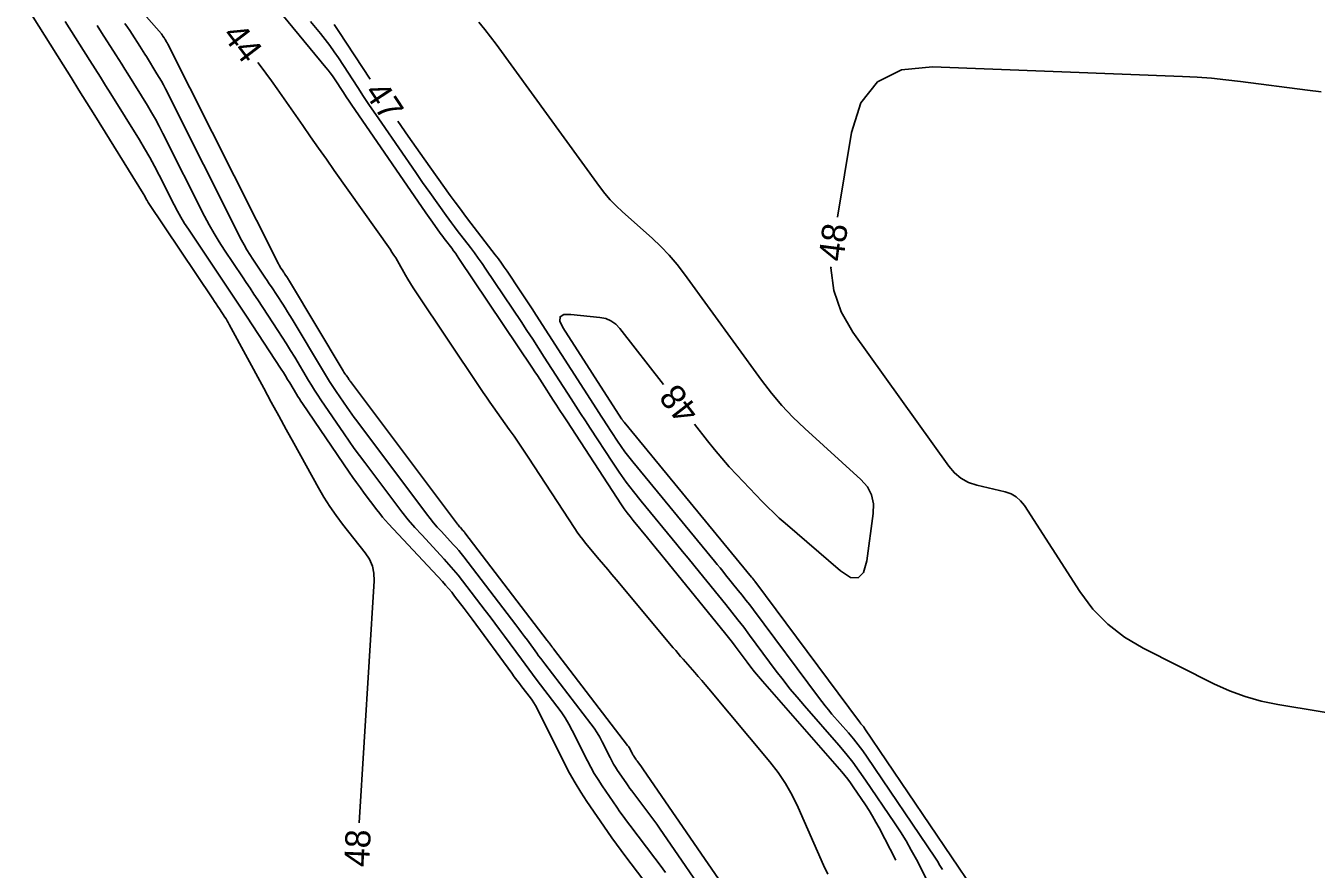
# Model space of a CAD drawing. Extents: x 2384780 to 2405861, y 547869 to 573706.
# Drawn here: x 2393535.8 to 2393638.5, y 552246.5 to 552313.7 of the extents above; entities that cross this region are included whole.
import ezdxf

# ---------------------------------------------------------------- set-up
doc = ezdxf.new("R2010")
doc.units = 0
doc.layers.add('Old_Level_60', color=7, linetype='Continuous')
doc.layers.add('Old_Level_61', color=7, linetype='Continuous')

msp = doc.modelspace()

# ---------------------------------------------------------------- linework, layer by layer
at = {"layer": 'Old_Level_60'}
for points in [[(2393535.75625, 552315.28525), (2393538.724, 552310.58075), (2393539.359, 552309.572), (2393539.99225, 552308.56225), (2393540.6235, 552307.55125), (2393541.253, 552306.539), (2393545.111, 552300.32275), (2393545.15325, 552300.253), (2393545.19375, 552300.1825), (2393545.23275, 552300.111), (2393545.27025, 552300.03875), (2393545.39, 552299.801), (2393545.41625, 552299.7505), (2393545.44425, 552299.701), (2393545.47375, 552299.65225), (2393545.50475, 552299.6045), (2393550.65275, 552291.92675), (2393550.78575, 552291.72775), (2393550.9185, 552291.52825), (2393551.05075, 552291.3285), (2393551.1825, 552291.12825), (2393551.61225, 552290.474), (2393551.70275, 552290.333), (2393551.79025, 552290.19), (2393551.87475, 552290.04525), (2393551.95625, 552289.89875), (2393554.71575, 552284.8055), (2393555.308, 552283.71475), (2393555.90225, 552282.625), (2393556.49875, 552281.5365), (2393557.09725, 552280.449), (2393559.06525, 552276.88125), (2393559.50175, 552276.1265), (2393559.96825, 552275.39175), (2393560.46475, 552274.67675), (2393560.99075, 552273.9815), (2393562.79775, 552271.6935), (2393563.13175, 552271.1865), (2393563.35925, 552270.64625), (2393563.48025, 552270.0725), (2393563.4945, 552269.46575), (2393562.2955, 552250.197)], [(2393545.368, 552314.394), (2393546.55425, 552313.02575), (2393546.58725, 552312.98625), (2393546.6185, 552312.9455), (2393546.64825, 552312.90375), (2393546.6765, 552312.86075), (2393546.76625, 552312.71875), (2393546.7855, 552312.68825), (2393546.80475, 552312.65775), (2393546.82375, 552312.627), (2393546.84275, 552312.5965), (2393546.96775, 552312.39525), (2393546.994, 552312.35175), (2393547.01925, 552312.30775), (2393547.0435, 552312.26325), (2393547.067, 552312.21825), (2393555.88575, 552294.71075), (2393555.93, 552294.62625), (2393555.97675, 552294.54325), (2393556.02625, 552294.46175), (2393556.078, 552294.3815), (2393556.25175, 552294.1225), (2393556.289, 552294.067), (2393556.326, 552294.01125), (2393556.36275, 552293.9555), (2393556.3995, 552293.89975), (2393556.59525, 552293.602), (2393556.63675, 552293.538), (2393556.67775, 552293.4735), (2393556.71775, 552293.4085), (2393556.7575, 552293.34325), (2393561.0455, 552286.18475), (2393561.0975, 552286.0995), (2393561.15075, 552286.01475), (2393561.20525, 552285.931), (2393561.26125, 552285.848), (2393561.44525, 552285.578), (2393561.48525, 552285.52025), (2393561.5255, 552285.46325), (2393561.56675, 552285.4065), (2393561.60825, 552285.35025), (2393570.13275, 552273.99225), (2393570.1885, 552273.91975), (2393570.24625, 552273.849), (2393570.306, 552273.77975), (2393570.36725, 552273.712), (2393570.57125, 552273.49325), (2393570.61425, 552273.446), (2393570.65625, 552273.3975), (2393570.697, 552273.34825), (2393570.7365, 552273.29775), (2393577.284, 552264.733), (2393577.3345, 552264.66675), (2393577.3845, 552264.60025), (2393577.434, 552264.53375), (2393577.48325, 552264.46675), (2393577.64375, 552264.24775), (2393577.67825, 552264.201), (2393577.713, 552264.15425), (2393577.748, 552264.10775), (2393577.78325, 552264.0615), (2393583.689, 552256.36825), (2393583.74725, 552256.2885), (2393583.80175, 552256.206), (2393583.852, 552256.121), (2393583.89825, 552256.03375), (2393584.04325, 552255.744), (2393584.07525, 552255.68275), (2393584.1095, 552255.6225), (2393584.14575, 552255.56325), (2393584.18375, 552255.5055), (2393584.34425, 552255.27175), (2393584.37875, 552255.22175), (2393584.41425, 552255.17225), (2393584.45, 552255.12325), (2393584.4865, 552255.07475), (2393584.748, 552254.7305), (2393584.80375, 552254.6565), (2393584.85825, 552254.58175), (2393584.91225, 552254.50625), (2393584.965, 552254.43025), (2393598.114, 552235.277)], [(2393538.89525, 552314.03075), (2393540.85725, 552310.92075), (2393541.277, 552310.25375), (2393541.69575, 552309.58625), (2393542.113, 552308.918), (2393542.529, 552308.24875), (2393544.80175, 552304.587), (2393545.2195, 552303.89675), (2393545.62175, 552303.19775), (2393546.00825, 552302.49), (2393546.37925, 552301.7735), (2393547.5655, 552299.41875), (2393547.82725, 552298.9185), (2393548.104, 552298.42725), (2393548.396, 552297.9445), (2393548.70325, 552297.47075), (2393551.20075, 552293.746), (2393551.735, 552292.947), (2393552.26725, 552292.147), (2393552.79775, 552291.3455), (2393553.32625, 552290.543), (2393556.09825, 552286.32225), (2393556.272, 552286.05475), (2393556.44275, 552285.78575), (2393556.61075, 552285.51475), (2393556.776, 552285.24225), (2393557.31125, 552284.34875), (2393557.42725, 552284.15825), (2393557.546, 552283.9695), (2393557.66775, 552283.7825), (2393557.79225, 552283.59725), (2393561.517, 552278.1385), (2393561.8095, 552277.71475), (2393562.107, 552277.2945), (2393562.409, 552276.8775), (2393562.71575, 552276.46375), (2393563.72575, 552275.11825), (2393563.94575, 552274.833), (2393564.17325, 552274.554), (2393564.408, 552274.281), (2393564.65, 552274.01425), (2393568.93225, 552269.41975), (2393569.18725, 552269.13925), (2393569.43525, 552268.853), (2393569.67625, 552268.56075), (2393569.91, 552268.2625), (2393570.66225, 552267.27825), (2393570.823, 552267.067), (2393570.9825, 552266.855), (2393571.141, 552266.642), (2393571.29825, 552266.42825), (2393574.4605, 552262.11175), (2393574.6615, 552261.83875), (2393574.86425, 552261.56675), (2393575.06875, 552261.296), (2393575.2745, 552261.02625), (2393575.94925, 552260.14725), (2393576.089, 552259.956), (2393576.21925, 552259.7585), (2393576.33975, 552259.55525), (2393576.451, 552259.34575), (2393578.657, 552254.93625), (2393579.0665, 552254.15175), (2393579.50225, 552253.3825), (2393579.964, 552252.62875), (2393580.452, 552251.8905), (2393582.08875, 552249.50375), (2393582.4425, 552248.9945), (2393582.8025, 552248.48975), (2393583.1685, 552247.98925), (2393583.54075, 552247.49325), (2393586.75525, 552243.264)], [(2393541.44375, 552313.69), (2393541.797, 552313.15275), (2393542.91925, 552311.3735), (2393543.1595, 552310.992), (2393543.399, 552310.61025), (2393543.63775, 552310.228), (2393543.87575, 552309.84525), (2393545.439, 552307.326), (2393545.768, 552306.783), (2393546.0845, 552306.23275), (2393546.38875, 552305.67575), (2393546.68075, 552305.11175), (2393549.99975, 552298.52275), (2393550.3635, 552297.8275), (2393550.7485, 552297.14425), (2393551.1545, 552296.4735), (2393551.5815, 552295.81475), (2393553.0105, 552293.6835), (2393553.316, 552293.2265), (2393553.62075, 552292.76875), (2393553.92425, 552292.31025), (2393554.2265, 552291.851), (2393555.8355, 552289.401), (2393556.17775, 552288.87425), (2393556.51425, 552288.344), (2393556.84525, 552287.81025), (2393557.17075, 552287.27325), (2393558.2715, 552285.43575), (2393558.51025, 552285.044), (2393558.7545, 552284.6555), (2393559.00475, 552284.271), (2393559.2605, 552283.89), (2393561.11275, 552281.17575), (2393561.51275, 552280.5965), (2393561.91925, 552280.02175), (2393562.33225, 552279.45175), (2393562.75175, 552278.88625), (2393565.21825, 552275.59975), (2393565.71075, 552274.96175), (2393566.2195, 552274.33725), (2393566.74475, 552273.7265), (2393567.28625, 552273.12975), (2393569.0825, 552271.2025), (2393569.46225, 552270.785), (2393569.8315, 552270.35875), (2393570.19, 552269.9235), (2393570.53825, 552269.4795), (2393572.34425, 552267.117), (2393572.72975, 552266.61), (2393573.113, 552266.10075), (2393573.49325, 552265.58975), (2393573.87125, 552265.07675), (2393575.2295, 552263.22225), (2393575.52175, 552262.82575), (2393575.81625, 552262.431), (2393576.11275, 552262.03775), (2393576.4115, 552261.64625), (2393578.057, 552259.50275), (2393578.398, 552259.036), (2393578.7155, 552258.55475), (2393579.0095, 552258.05875), (2393579.28025, 552257.54825), (2393580.48525, 552255.14), (2393580.752, 552254.629), (2393581.03575, 552254.128), (2393581.3365, 552253.637), (2393581.6545, 552253.156), (2393582.82825, 552251.4445), (2393583.08175, 552251.07925), (2393583.34, 552250.71725), (2393583.6025, 552250.3585), (2393583.86925, 552250.003), (2393585.86375, 552247.379), (2393586.2875, 552246.81425), (2393586.7045, 552246.2445)], [(2393608.507, 552243.72925), (2393606.68625, 552247.2665), (2393606.285, 552248.018), (2393605.86225, 552248.7565), (2393605.4175, 552249.48225), (2393604.95125, 552250.195), (2393602.64825, 552253.60325), (2393602.144, 552254.32525), (2393601.618, 552255.0305), (2393601.07025, 552255.719), (2393600.50075, 552256.39075), (2393597.76375, 552259.519), (2393597.18425, 552260.195), (2393596.6185, 552260.882), (2393596.06625, 552261.58), (2393595.528, 552262.28925), (2393593.39625, 552265.157), (2393592.93625, 552265.769), (2393592.4695, 552266.37575), (2393591.99625, 552266.9775), (2393591.5165, 552267.574), (2393589.41425, 552270.15875), (2393588.9635, 552270.71225), (2393588.51175, 552271.26525), (2393588.05925, 552271.8175), (2393587.606, 552272.369), (2393584.76025, 552275.82725), (2393584.16075, 552276.576), (2393583.58275, 552277.34025), (2393583.02575, 552278.12), (2393582.48975, 552278.91525), (2393580.70825, 552281.6385), (2393580.327, 552282.22225), (2393579.94675, 552282.80675), (2393579.5675, 552283.392), (2393579.18925, 552283.97775), (2393577.05275, 552287.29325), (2393576.5935, 552288.0025), (2393576.131, 552288.71), (2393575.66575, 552289.4155), (2393575.19725, 552290.11875), (2393572.398, 552294.30175), (2393572.10075, 552294.73825), (2393571.7965, 552295.1695), (2393571.48525, 552295.59575), (2393571.16675, 552296.017), (2393570.11525, 552297.38475), (2393569.89125, 552297.67875), (2393569.66975, 552297.97475), (2393569.45075, 552298.27275), (2393569.2345, 552298.5725), (2393567.92275, 552300.40625), (2393567.6425, 552300.79975), (2393567.364, 552301.1945), (2393567.08725, 552301.59075), (2393566.8125, 552301.988), (2393564.1075, 552305.916), (2393563.62225, 552306.625), (2393563.14125, 552307.33675), (2393562.6645, 552308.0515), (2393562.19175, 552308.769), (2393560.654, 552311.11725), (2393560.318, 552311.6155), (2393559.9685, 552312.104), (2393559.60575, 552312.5825), (2393559.2295, 552313.05125), (2393558.4205, 552314.032)], [(2393563.1785, 552309.417), (2393560.68, 552313.233), (2393560.31725, 552313.771)], [(2393589.0055, 552281.95525), (2393590.0475, 552280.6195), (2393590.6075, 552279.9195), (2393591.18425, 552279.23425), (2393591.778, 552278.56375), (2393592.3885, 552277.9075), (2393594.41075, 552275.788), (2393594.84925, 552275.3395), (2393595.29875, 552274.902), (2393595.75875, 552274.476), (2393596.2295, 552274.06125), (2393600.643, 552270.26825), (2393601.436, 552269.74825), (2393602.04825, 552269.7065), (2393602.4795, 552270.14275), (2393602.72975, 552271.0575), (2393603.25225, 552274.82675), (2393603.27475, 552275.602), (2393603.11875, 552276.3125), (2393602.78375, 552276.95825), (2393602.26975, 552277.53925), (2393597.79275, 552281.612), (2393596.85825, 552282.507), (2393595.97275, 552283.446), (2393595.137, 552284.42925), (2393594.35025, 552285.45675), (2393588.22125, 552293.89975), (2393587.63225, 552294.667), (2393587.00475, 552295.39925), (2393586.3385, 552296.0965), (2393585.63375, 552296.75875), (2393583.268, 552298.86475), (2393582.7745, 552299.32825), (2393582.308, 552299.81625), (2393581.8685, 552300.32875), (2393581.456, 552300.8655), (2393573.2135, 552312.20925), (2393572.76775, 552312.8065), (2393572.30675, 552313.3915), (2393571.831, 552313.96425)], [(2393599.6225, 552246.10725), (2393599.29, 552246.838), (2393597.26625, 552251.43175), (2393596.80075, 552252.396), (2393596.27075, 552253.32075), (2393595.677, 552254.2055), (2393595.01875, 552255.0505), (2393590.1455, 552260.87575), (2393589.8695, 552261.20375), (2393589.5915, 552261.53), (2393589.3115, 552261.8545), (2393589.0295, 552262.17725), (2393588.10525, 552263.22925), (2393587.90775, 552263.45525), (2393587.71175, 552263.6825), (2393587.51725, 552263.911), (2393587.324, 552264.1405), (2393582.769, 552269.59), (2393582.436, 552269.98825), (2393582.1025, 552270.38625), (2393581.7685, 552270.784), (2393581.4345, 552271.18175), (2393580.3425, 552272.48), (2393580.11275, 552272.76125), (2393579.892, 552273.04925), (2393579.67975, 552273.34375), (2393579.4765, 552273.64475), (2393575.76525, 552279.31725), (2393575.3955, 552279.8765), (2393575.02075, 552280.432), (2393574.64075, 552280.984), (2393574.2555, 552281.5325), (2393572.98825, 552283.31825), (2393572.71825, 552283.70175), (2393572.4505, 552284.08725), (2393572.18575, 552284.4745), (2393571.9235, 552284.8635), (2393566.8235, 552292.4845), (2393566.607, 552292.8145), (2393566.3965, 552293.1485), (2393566.19225, 552293.486), (2393565.99375, 552293.8275), (2393565.356, 552294.94875), (2393565.2165, 552295.18725), (2393565.07125, 552295.422), (2393564.92025, 552295.65325), (2393564.7635, 552295.88075), (2393560.32675, 552302.15425), (2393559.6965, 552303.047), (2393559.06775, 552303.9405), (2393558.44025, 552304.83525), (2393557.81425, 552305.731), (2393555.77175, 552308.65875), (2393555.33075, 552309.2835), (2393554.88275, 552309.90325), (2393554.42775, 552310.518), (2393554.24375, 552310.761)], [(2393638.92125, 552308.424), (2393637.84025, 552308.553), (2393632.49125, 552309.24975), (2393631.344, 552309.38625), (2393630.1945, 552309.4965), (2393629.04275, 552309.58075), (2393627.88875, 552309.639), (2393607.97725, 552310.41975), (2393605.49975, 552310.1735), (2393603.599, 552309.21775), (2393602.27475, 552307.55225), (2393601.52725, 552305.1775), (2393600.3935, 552298.43725)], [(2393608.7565, 552246.47375), (2393608.5635, 552246.811), (2393608.3605, 552247.1425), (2393608.1475, 552247.46775), (2393602.774, 552255.42075), (2393602.42325, 552255.92275), (2393602.0575, 552256.41325), (2393601.6765, 552256.892), (2393601.2805, 552257.359), (2393599.96225, 552258.86575), (2393599.68325, 552259.19125), (2393599.41075, 552259.52225), (2393599.14475, 552259.8585), (2393598.8855, 552260.20025), (2393593.71425, 552267.15625), (2393593.418, 552267.5505), (2393593.1175, 552267.94125), (2393592.81275, 552268.32875), (2393592.50375, 552268.713), (2393591.48725, 552269.96275), (2393591.26925, 552270.23025), (2393591.051, 552270.4975), (2393590.83225, 552270.7645), (2393590.613, 552271.03125), (2393584.09825, 552278.9475), (2393583.78025, 552279.345), (2393583.47325, 552279.75075), (2393583.1775, 552280.1645), (2393582.893, 552280.58675), (2393581.982, 552281.9795), (2393581.787, 552282.278), (2393581.5925, 552282.577), (2393581.39875, 552282.87625), (2393581.20525, 552283.17575), (2393576.3945, 552290.64125), (2393576.08225, 552291.1235), (2393575.768, 552291.6045), (2393575.4515, 552292.08425), (2393575.13275, 552292.5625), (2393574.08875, 552294.12275), (2393573.8625, 552294.455), (2393573.63075, 552294.7835), (2393573.3935, 552295.10825), (2393573.151, 552295.42925), (2393571.19825, 552297.96925), (2393570.78225, 552298.51525), (2393570.37075, 552299.06475), (2393569.96425, 552299.618), (2393569.5625, 552300.1745), (2393567.476, 552303.09125), (2393567.15875, 552303.53675), (2393566.8435, 552303.984), (2393566.53025, 552304.4325), (2393566.21875, 552304.8825), (2393565.391, 552306.08475)], [(2393599.89275, 552294.47275), (2393599.88675, 552294.39175), (2393600.108, 552292.606), (2393600.69075, 552290.90375), (2393601.6355, 552289.285)], [(2393611.203, 552244.94925), (2393602.593, 552257.692), (2393602.55275, 552257.74975), (2393602.5105, 552257.80625), (2393602.4665, 552257.8615), (2393602.421, 552257.91525), (2393602.269, 552258.089), (2393602.237, 552258.1265), (2393602.2055, 552258.1645), (2393602.17475, 552258.20325), (2393602.145, 552258.24275), (2393593.82, 552269.44125), (2393593.7945, 552269.47525), (2393593.7685, 552269.509), (2393593.74225, 552269.5425), (2393593.7155, 552269.57575), (2393593.62775, 552269.6835), (2393593.609, 552269.70675), (2393593.59, 552269.72975), (2393593.57125, 552269.75275), (2393593.55225, 552269.776), (2393583.404, 552282.10725), (2393583.383, 552282.1335), (2393583.36275, 552282.16025), (2393583.34325, 552282.1875), (2393583.3245, 552282.2155), (2393583.26425, 552282.3075), (2393583.2515, 552282.32725), (2393583.2385, 552282.347), (2393583.22575, 552282.36675), (2393583.213, 552282.3865), (2393578.5335, 552289.6485), (2393578.28625, 552290.1595), (2393578.3105, 552290.50375), (2393578.6065, 552290.681), (2393579.174, 552290.6915), (2393581.47175, 552290.453), (2393581.94075, 552290.3595), (2393582.36275, 552290.18125), (2393582.7375, 552289.91825), (2393583.0655, 552289.57025), (2393586.54525, 552285.10925)], [(2393601.6355, 552289.285), (2393609.26275, 552278.59775), (2393609.71425, 552278.066), (2393610.236, 552277.6385), (2393610.828, 552277.31475), (2393611.49, 552277.09525), (2393613.7675, 552276.54775), (2393614.2285, 552276.39225), (2393614.63575, 552276.16075), (2393614.989, 552275.85325), (2393615.28825, 552275.46975), (2393619.718, 552268.611), (2393620.744, 552267.227), (2393621.924, 552266.01475), (2393623.25775, 552264.97425), (2393624.7455, 552264.10525), (2393630.39075, 552261.2795), (2393631.61625, 552260.722), (2393632.8725, 552260.26025), (2393634.16025, 552259.89425), (2393635.479, 552259.624), (2393642.37325, 552258.47525)]]:
    msp.add_lwpolyline(points, dxfattribs=at)
at = {"layer": 'Old_Level_61'}
for points in [[(2393605.04125, 552247.22), (2393603.717, 552249.79225), (2393603.46575, 552250.263), (2393603.20075, 552250.72575), (2393602.92225, 552251.18025), (2393602.63025, 552251.62675), (2393601.65375, 552253.072), (2393601.43975, 552253.37825), (2393601.21675, 552253.67725), (2393600.9845, 552253.96925), (2393600.743, 552254.25425), (2393594.42825, 552261.472), (2393594.11, 552261.843), (2393593.7995, 552262.22025), (2393593.4965, 552262.6035), (2393593.201, 552262.99275), (2393592.248, 552264.27475), (2393592.04225, 552264.54825), (2393591.83375, 552264.8195), (2393591.622, 552265.0885), (2393591.4075, 552265.35525), (2393586.6735, 552271.176), (2393586.32375, 552271.60525), (2393585.97375, 552272.034), (2393585.62275, 552272.462), (2393585.2715, 552272.88975), (2393584.1225, 552274.28575), (2393583.8805, 552274.58825), (2393583.647, 552274.89675), (2393583.42225, 552275.2115), (2393583.20575, 552275.53275), (2393578.842, 552282.20275), (2393578.57025, 552282.619), (2393578.29925, 552283.03575), (2393578.02875, 552283.45275), (2393577.75925, 552283.8705), (2393576.8795, 552285.23575), (2393576.69025, 552285.52775), (2393576.5, 552285.819), (2393576.30825, 552286.1095), (2393576.11525, 552286.39925), (2393570.25675, 552295.154), (2393570.11675, 552295.35975), (2393569.97325, 552295.56325), (2393569.82625, 552295.76425), (2393569.67625, 552295.96275), (2393569.1805, 552296.60775), (2393569.07475, 552296.7465), (2393568.97025, 552296.886), (2393568.867, 552297.0265), (2393568.765, 552297.16775), (2393568.1465, 552298.0325), (2393568.0145, 552298.218), (2393567.883, 552298.40425), (2393567.7525, 552298.591), (2393567.623, 552298.77825), (2393561.95275, 552307.01275), (2393561.725, 552307.3455), (2393561.499, 552307.67975), (2393561.275, 552308.0155), (2393561.053, 552308.35225), (2393560.33125, 552309.455), (2393560.17325, 552309.689), (2393560.00925, 552309.91825), (2393559.83875, 552310.143), (2393559.66225, 552310.36325), (2393551.51525, 552320.23675)], [(2393543.63275, 552313.85375), (2393543.84475, 552313.57925), (2393544.046, 552313.297), (2393544.23675, 552313.00675), (2393544.84275, 552312.046), (2393544.9725, 552311.84025), (2393545.10175, 552311.634), (2393545.23075, 552311.4275), (2393545.35925, 552311.22075), (2393546.2035, 552309.8605), (2393546.381, 552309.56725), (2393546.552, 552309.27025), (2393546.71625, 552308.9695), (2393546.87375, 552308.665), (2393552.94275, 552296.61675), (2393553.14675, 552296.22675), (2393553.36275, 552295.84375), (2393553.59025, 552295.4675), (2393553.82975, 552295.09825), (2393554.631, 552293.903), (2393554.8025, 552293.64675), (2393554.97325, 552293.39), (2393555.1435, 552293.133), (2393555.313, 552292.87525), (2393556.2155, 552291.5015), (2393556.40725, 552291.206), (2393556.596, 552290.90875), (2393556.7815, 552290.6095), (2393556.964, 552290.30825), (2393559.46175, 552286.13875), (2393559.70675, 552285.7365), (2393559.9575, 552285.33825), (2393560.21425, 552284.9435), (2393560.47675, 552284.55275), (2393561.34375, 552283.282), (2393561.531, 552283.01075), (2393561.7215, 552282.74175), (2393561.91475, 552282.47475), (2393562.11125, 552282.21), (2393567.6755, 552274.796), (2393567.9495, 552274.44075), (2393568.23275, 552274.093), (2393568.52525, 552273.75325), (2393568.82675, 552273.42075), (2393569.827, 552272.34775), (2393570.03825, 552272.1155), (2393570.24375, 552271.878), (2393570.4435, 552271.63575), (2393570.63725, 552271.3885), (2393574.78575, 552265.962), (2393575.018, 552265.65675), (2393575.2485, 552265.3505), (2393575.4775, 552265.04275), (2393575.70475, 552264.73425), (2393576.445, 552263.72375), (2393576.604, 552263.50775), (2393576.7645, 552263.2925), (2393576.926, 552263.07825), (2393577.089, 552262.865), (2393580.7685, 552258.07175), (2393581.0185, 552257.72925), (2393581.2515, 552257.376), (2393581.4675, 552257.012), (2393581.66625, 552256.6375), (2393582.28725, 552255.396), (2393582.42475, 552255.1325), (2393582.571, 552254.87425), (2393582.72625, 552254.62125), (2393582.89, 552254.37325), (2393583.5775, 552253.37075), (2393583.726, 552253.157), (2393583.87725, 552252.945), (2393584.031, 552252.73475), (2393584.18725, 552252.5265), (2393585.30875, 552251.051), (2393585.547, 552250.7335), (2393585.7815, 552250.41325), (2393586.012, 552250.09), (2393586.23875, 552249.764), (2393595.19875, 552236.7125)]]:
    msp.add_lwpolyline(points, dxfattribs=at)

# ---------------------------------------------------------------- texts
at = {"layer": 'Old_Level_60'}
for s, rotation, p in [('44', 307.4237583, (2393551.33575, 552312.91775)), ('47', 303.580475, (2393562.6485, 552308.3845)), ('48', 82.8034, (2393600.86525, 552294.84775)), ('48', 127.9551306, (2393589.48875, 552282.9615)), ('48', 87.5141028, (2393563.105, 552246.65525))]:
    msp.add_text(s, height=2, rotation=rotation, dxfattribs=at).set_placement(p)

doc.saveas('drawing.dxf')
